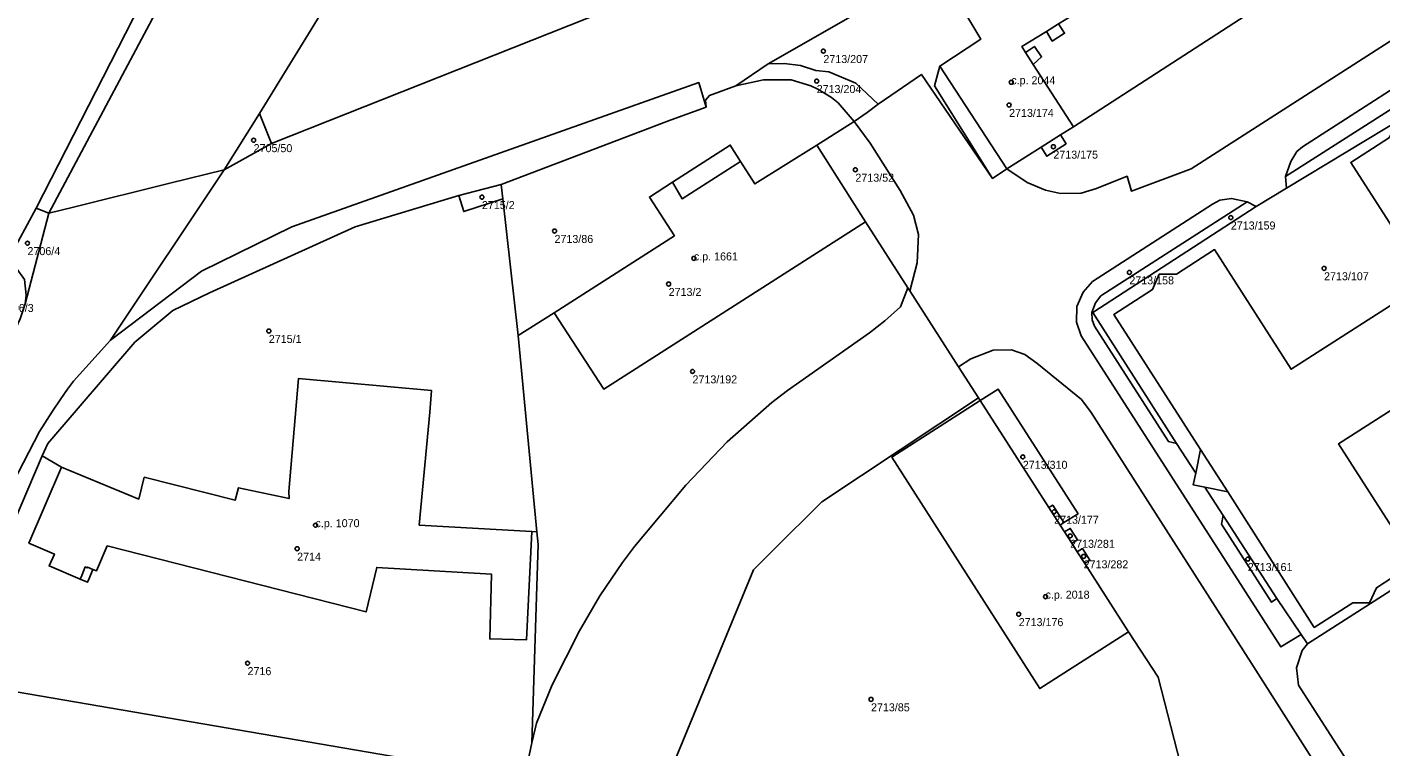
# Model space of a CAD drawing. Extents: x -878211 to -870363, y -1058464 to -1052522.
# Drawn here: x -873720.8 to -873551.6, y -1055092.6 to -1055002.7 of the extents above; entities that cross this region are included whole.
import ezdxf

# ---------------------------------------------------------------- set-up
doc = ezdxf.new("R2010")
doc.units = 0
for name, color, linetype in [('Definiční body', 7, 'Continuous'), ('Polygon budovy', 7, 'Continuous'), ('Polygon parcely', 7, 'Continuous')]:
    doc.layers.add(name, color=color, linetype=linetype)

msp = doc.modelspace()

# ---------------------------------------------------------------- linework, layer by layer
at = {"layer": 'Definiční body'}
for centre in [(-873621.29, -1055005.71994), (-873622.13, -1055009.46994), (-873597.82, -1055009.60994), (-873598.09, -1055012.44994), (-873692.47, -1055016.84994), (-873592.56, -1055017.65994), (-873617.29, -1055020.53994), (-873663.95, -1055023.95994), (-873570.39, -1055026.50994), (-873654.88, -1055028.18994), (-873720.72, -1055029.70994), (-873637.47, -1055031.60994), (-873558.74, -1055032.84994), (-873640.62, -1055034.80994), (-873583.07, -1055033.35994), (-873690.57, -1055040.67994), (-873637.64, -1055045.72994), (-873596.38, -1055056.39994), (-873592.46, -1055063.25994), (-873684.74, -1055064.92994), (-873590.46, -1055066.26994), (-873687.03, -1055067.86994), (-873588.78, -1055068.82994), (-873568.27, -1055069.16994), (-873593.54, -1055073.85994), (-873596.89, -1055076.04994), (-873693.23, -1055082.16994), (-873615.34, -1055086.68994)]:
    msp.add_circle(centre, 0.25, dxfattribs=at)
at = {"layer": 'Polygon budovy'}
for points in [[(-873601.61, -1055004.22), (-873606.73, -1055007.59), (-873598.38, -1055020.43), (-873594.1, -1055017.72), (-873591.67, -1055016.19), (-873590.04, -1055015.16), (-873595.07, -1055007.38), (-873596.03, -1055005.91), (-873596.48, -1055005.13), (-873593.42, -1055003.25), (-873591.91, -1055002.32), (-873589.04, -1055000.57), (-873594.42, -1054992.54), (-873601.35, -1054996.76), (-873604.73, -1054998.99)], [(-873654.93, -1055038.4), (-873648.72, -1055047.94), (-873616.02, -1055027.03), (-873622.12, -1055017.45), (-873629.85, -1055022.31), (-873631.66, -1055019.49), (-873638.94, -1055024.15), (-873640.16, -1055022.08), (-873643.02, -1055023.94), (-873639.91, -1055028.78)], [(-873716.49, -1055057.7), (-873720.54, -1055067.17), (-873717.35, -1055068.54), (-873718.02, -1055070.01), (-873714.13, -1055071.66), (-873713.95, -1055071.2), (-873713.51, -1055070.15), (-873713.27, -1055070.26), (-873713.23, -1055070.16), (-873712.54, -1055070.45), (-873712.11, -1055070.64), (-873710.77, -1055067.52), (-873678.42, -1055075.76), (-873677.09, -1055070.21), (-873662.77, -1055071.03), (-873662.98, -1055079.14), (-873658.36, -1055079.25), (-873657.72, -1055065.7), (-873671.77, -1055064.91), (-873670.46, -1055050.81), (-873670.24, -1055048.11), (-873686.87, -1055046.62), (-873688.06, -1055060.72), (-873688.05, -1055061.61), (-873694.34, -1055060.26), (-873694.79, -1055061.81), (-873706.13, -1055058.94), (-873706.82, -1055061.66)], [(-873601.69, -1055049.36), (-873612.72, -1055056.43), (-873594.26, -1055085.33), (-873583.19, -1055078.26), (-873588.65, -1055069.71), (-873589.57, -1055068.27), (-873590.26, -1055067.19), (-873591.16, -1055065.78), (-873591.71, -1055064.92), (-873591.25, -1055064.6), (-873592.64, -1055062.41), (-873593.13, -1055062.71)]]:
    msp.add_lwpolyline(points, close=True, dxfattribs=at)
msp.add_lwpolyline([(-873550.55, -1055016.5), (-873555.4, -1055019.61), (-873545.82, -1055034.54), (-873562.86, -1055045.45), (-873572.42, -1055030.51), (-873577.18, -1055033.59), (-873579.34, -1055033.58), (-873580.16, -1055035.51), (-873584.99, -1055038.6), (-873574.18, -1055055.49), (-873570.78, -1055060.76), (-873559.96, -1055077.7), (-873555.13, -1055074.63), (-873553.05, -1055074.64), (-873552.19, -1055072.75), (-873547.41, -1055069.62), (-873556.92, -1055054.76), (-873539.84, -1055043.84)], dxfattribs=at)
at = {"layer": 'Polygon parcely'}
for points in [[(-873580.41, -1054846.44), (-873662.85, -1054934.4), (-873668.01, -1054940.97), (-873664.9, -1054943.14), (-873671.41, -1054953.06), (-873674.21, -1054951.1), (-873678.18, -1054956.95), (-873694.23, -1054981.21), (-873718.06, -1055025.97), (-873714.99, -1055025.21), (-873702.93, -1055022.22), (-873696.17, -1055020.55), (-873691.73, -1055013.53), (-873670.13, -1054978.34), (-873665.91, -1054974.75), (-873661.43, -1054973.34), (-873657.17, -1054966.43), (-873648.06, -1054951.65), (-873644.62, -1054946.07), (-873636.83, -1054939.69), (-873623.24, -1054924.01), (-873606.95, -1054908.36), (-873596.27, -1054900.66), (-873527.08, -1054850.95)], [(-873541.92, -1054953.73), (-873570.02, -1054971.85), (-873566.97, -1054976.55), (-873556.23, -1054993.29), (-873590.04, -1055015.16), (-873591.67, -1055016.19), (-873590.98, -1055017.29), (-873593.38, -1055018.86), (-873594.1, -1055017.72), (-873598.38, -1055020.43), (-873595.85, -1055022.14), (-873593.55, -1055023.09), (-873591.69, -1055023.49), (-873589.1, -1055023.46), (-873587.17, -1055022.87), (-873583.36, -1055021.34), (-873582.81, -1055023.2), (-873575.35, -1055020.42), (-873528.09, -1054990.06)], [(-873528.09, -1054990.06), (-873575.35, -1055020.42), (-873582.81, -1055023.2), (-873583.36, -1055021.34), (-873587.17, -1055022.87), (-873589.1, -1055023.46), (-873591.69, -1055023.49), (-873593.55, -1055023.09), (-873595.85, -1055022.14), (-873598.38, -1055020.43), (-873600.18, -1055021.62), (-873609.04, -1055008.62), (-873614.46, -1055012.34), (-873615.84, -1055013.4), (-873617.43, -1055014.53), (-873615.43, -1055017.23), (-873611.68, -1055023.13), (-873610.02, -1055026.2), (-873609.39, -1055028.62), (-873609.57, -1055032.15), (-873610.43, -1055035.54), (-873610.5, -1055035.67), (-873604.41, -1055045.14), (-873602.88, -1055044.17), (-873600.08, -1055043.06), (-873597.8, -1055043.03), (-873596.13, -1055043.63), (-873594.63, -1055044.71), (-873589.05, -1055049.22), (-873587.84, -1055050.85), (-873567.87, -1055082.12), (-873553.27, -1055105.01)], [(-873634.56, -1054995.14), (-873690.25, -1055017.27), (-873696.17, -1055020.55), (-873710.36, -1055041.84), (-873698.98, -1055033.21), (-873687.68, -1055027.67), (-873636.87, -1055009.64), (-873635.94, -1055012.7), (-873636.02, -1055011.86), (-873635.52, -1055011.27), (-873632.22, -1055010.05), (-873628.19, -1055007.31), (-873615.27, -1054999.93)], [(-873550.51, -1055102.64), (-873558.72, -1055089.92), (-873561.94, -1055084.9), (-873562.19, -1055082.74), (-873561.49, -1055080.6), (-873560.81, -1055079.76), (-873561.62, -1055078.57), (-873564.13, -1055080.14), (-873589.07, -1055041.3), (-873589.67, -1055039.58), (-873589.62, -1055037.63), (-873588.84, -1055035.84), (-873587.66, -1055034.51), (-873572.68, -1055024.84), (-873571.76, -1055024.35), (-873570.29, -1055024.12), (-873568.37, -1055024.56), (-873567.23, -1055025.12), (-873563.45, -1055022.84), (-873563.55, -1055021.39), (-873562.91, -1055019.5), (-873562.16, -1055018.26), (-873561.42, -1055017.68), (-873542.17, -1055005.27)], [(-873725.98, -1055072.8), (-873718.87, -1055056.28), (-873718.19, -1055054.72), (-873707.33, -1055042.08), (-873702.55, -1055038.12), (-873697.98, -1055035.9), (-873679.8, -1055027.67), (-873666.85, -1055023.76), (-873661.53, -1055022.36), (-873640.3, -1055014.32), (-873635.94, -1055012.7), (-873636.87, -1055009.64), (-873687.68, -1055027.67), (-873698.98, -1055033.21), (-873710.36, -1055041.84), (-873714.96, -1055046.96), (-873715.71, -1055047.95), (-873716.56, -1055049.15), (-873717.59, -1055050.67), (-873719.22, -1055053.24), (-873724.56, -1055063.46)], [(-873550.55, -1055016.5), (-873555.4, -1055019.61), (-873545.82, -1055034.54), (-873562.86, -1055045.45), (-873572.42, -1055030.51), (-873577.18, -1055033.59), (-873579.34, -1055033.58), (-873580.16, -1055035.51), (-873584.99, -1055038.6), (-873574.18, -1055055.49), (-873574.78, -1055058.42), (-873575.08, -1055059.91), (-873573.63, -1055060.2), (-873570.78, -1055060.76), (-873559.96, -1055077.7), (-873555.13, -1055074.63), (-873553.05, -1055074.64), (-873552.19, -1055072.75), (-873547.41, -1055069.62), (-873556.92, -1055054.76), (-873539.84, -1055043.84)], [(-873746.41, -1055115.11), (-873729.39, -1055074.21), (-873724.56, -1055063.46), (-873719.22, -1055053.24), (-873717.59, -1055050.67), (-873716.56, -1055049.15), (-873715.71, -1055047.95), (-873714.96, -1055046.96), (-873710.36, -1055041.84), (-873696.17, -1055020.55), (-873702.93, -1055022.22), (-873714.99, -1055025.21), (-873718.06, -1055025.97), (-873721.03, -1055037.29), (-873721.65, -1055039.17), (-873724.66, -1055045.55), (-873728.54, -1055053.66), (-873739.58, -1055078.46), (-873744.2, -1055089.3), (-873746.12, -1055091.67), (-873746.84, -1055092.34), (-873747.7, -1055092.94)], [(-873648.18, -1055114.52), (-873630.02, -1055070.5), (-873627.62, -1055068.11), (-873621.48, -1055062), (-873601.92, -1055049.01), (-873604.41, -1055045.14), (-873610.5, -1055035.67), (-873610.76, -1055035.27), (-873611.65, -1055037.65), (-873613.6, -1055039.42), (-873615.55, -1055040.92), (-873625.79, -1055048.12), (-873627.73, -1055049.59), (-873633.32, -1055054.5), (-873638.49, -1055059.95), (-873644.9, -1055067.6), (-873646.38, -1055069.58), (-873649.23, -1055073.76), (-873651.74, -1055078.13), (-873655.19, -1055084.88), (-873657.13, -1055089.64), (-873657.73, -1055092.1), (-873658.32, -1055095.06)], [(-873553.27, -1055105.01), (-873567.87, -1055082.12), (-873587.84, -1055050.85), (-873589.05, -1055049.22), (-873594.63, -1055044.71), (-873596.13, -1055043.63), (-873597.8, -1055043.03), (-873600.08, -1055043.06), (-873602.88, -1055044.17), (-873604.41, -1055045.14), (-873601.92, -1055049.01), (-873601.69, -1055049.36), (-873599.46, -1055047.93), (-873589.48, -1055063.51), (-873591.25, -1055064.6), (-873591.71, -1055064.92), (-873591.16, -1055065.78), (-873590.46, -1055065.33), (-873589.55, -1055066.74), (-873590.26, -1055067.19), (-873589.57, -1055068.27), (-873588.91, -1055067.85), (-873587.99, -1055069.28), (-873588.65, -1055069.71), (-873583.19, -1055078.26), (-873579.46, -1055083.9), (-873575.1, -1055100.96)], [(-873539.84, -1055043.84), (-873556.92, -1055054.76), (-873547.41, -1055069.62), (-873552.19, -1055072.75), (-873553.05, -1055074.64), (-873555.13, -1055074.63), (-873559.96, -1055077.7), (-873570.78, -1055060.76), (-873573.63, -1055060.2), (-873571.34, -1055063.74), (-873564.66, -1055074.08), (-873561.62, -1055078.57), (-873560.81, -1055079.76), (-873515.8, -1055050.92)], [(-873515.8, -1055050.92), (-873560.81, -1055079.76), (-873561.49, -1055080.6), (-873562.19, -1055082.74), (-873561.94, -1055084.9), (-873558.72, -1055089.92), (-873550.51, -1055102.64)], [(-873658.32, -1055095.06), (-873657.73, -1055092.1), (-873656.91, -1055067.36), (-873657.07, -1055065.74), (-873657.72, -1055065.7), (-873658.36, -1055079.25), (-873662.98, -1055079.14), (-873662.77, -1055071.03), (-873677.09, -1055070.21), (-873678.42, -1055075.76), (-873710.77, -1055067.52), (-873712.11, -1055070.64), (-873712.54, -1055070.45), (-873713.02, -1055071.6), (-873713.21, -1055072.05), (-873714.13, -1055071.66), (-873718.02, -1055070.01), (-873717.35, -1055068.54), (-873720.54, -1055067.17), (-873716.49, -1055057.7), (-873718.87, -1055056.28), (-873725.98, -1055072.8), (-873730.67, -1055084.29), (-873659.47, -1055096.49)], [(-873659.47, -1055096.49), (-873730.67, -1055084.29), (-873737.98, -1055101.84)]]:
    msp.add_lwpolyline(points, dxfattribs=at)
for points in [[(-873728.38, -1055046.09), (-873728, -1055042.02), (-873723.02, -1055031.58), (-873719.64, -1055025.35), (-873683.32, -1054954.3), (-873718.65, -1054937.05), (-873728.4, -1054932.28), (-873735.88, -1054928.63), (-873788.55, -1055000.6), (-873798.09, -1055014.12), (-873781.95, -1055021.35), (-873775.81, -1055007.24), (-873746.92, -1055019.84), (-873734.38, -1055025.28), (-873740.57, -1055039.34), (-873741.04, -1055040.47)], [(-873668.01, -1054940.97), (-873670.42, -1054938.69), (-873673.49, -1054943.8), (-873676.57, -1054948.97), (-873679.65, -1054947.12), (-873683.32, -1054954.3), (-873719.64, -1055025.35), (-873718.06, -1055025.97), (-873694.23, -1054981.21), (-873678.18, -1054956.95), (-873674.21, -1054951.1)], [(-873634.56, -1054995.14), (-873645.49, -1054981.09), (-873655.56, -1054971.5), (-873661.43, -1054973.34), (-873665.91, -1054974.75), (-873670.13, -1054978.34), (-873691.73, -1055013.53), (-873690.25, -1055017.27)], [(-873596.48, -1055005.13), (-873596.03, -1055005.91), (-873594.92, -1055005.13), (-873594.03, -1055006.45), (-873595.07, -1055007.38), (-873590.04, -1055015.16), (-873556.23, -1054993.29), (-873566.97, -1054976.55), (-873569.23, -1054978.04), (-873580.1, -1054985.24), (-873594.42, -1054992.54), (-873589.04, -1055000.57), (-873591.91, -1055002.32), (-873591.15, -1055003.48), (-873592.71, -1055004.46), (-873593.42, -1055003.25)], [(-873614.46, -1055012.34), (-873609.04, -1055008.62), (-873600.18, -1055021.62), (-873607.41, -1055010.07), (-873606.73, -1055007.59), (-873601.61, -1055004.22), (-873604.73, -1054998.99), (-873601.35, -1054996.76), (-873604.53, -1054991.73), (-873609.21, -1054995.08), (-873615.27, -1054999.93), (-873628.19, -1055007.31), (-873626.18, -1055007.28), (-873624.16, -1055007.53), (-873622.24, -1055008.15), (-873620.6, -1055008.3), (-873617.25, -1055009.73)], [(-873600.18, -1055021.62), (-873598.38, -1055020.43), (-873594.1, -1055017.72), (-873591.67, -1055016.19), (-873590.04, -1055015.16), (-873595.07, -1055007.38), (-873594.03, -1055006.45), (-873594.92, -1055005.13), (-873596.03, -1055005.91), (-873596.48, -1055005.13), (-873593.42, -1055003.25), (-873592.71, -1055004.46), (-873591.15, -1055003.48), (-873591.91, -1055002.32), (-873589.04, -1055000.57), (-873594.42, -1054992.54), (-873601.35, -1054996.76), (-873604.73, -1054998.99), (-873601.61, -1055004.22), (-873606.73, -1055007.59), (-873607.41, -1055010.07)], [(-873536.8, -1055010.39), (-873536.38, -1055009.19), (-873536.33, -1055007.73), (-873536.88, -1055006.38), (-873538.22, -1055005.11), (-873539.65, -1055004.69), (-873541.09, -1055004.87), (-873542.17, -1055005.27), (-873561.42, -1055017.68), (-873562.16, -1055018.26), (-873562.91, -1055019.5), (-873563.55, -1055021.39), (-873541.17, -1055007.09), (-873540.05, -1055006.66), (-873539.1, -1055006.87), (-873538.48, -1055007.62)], [(-873617.43, -1055014.53), (-873615.84, -1055013.4), (-873614.46, -1055012.34), (-873617.25, -1055009.73), (-873620.6, -1055008.3), (-873622.24, -1055008.15), (-873624.16, -1055007.53), (-873626.18, -1055007.28), (-873628.19, -1055007.31), (-873632.22, -1055010.05), (-873628.76, -1055009.31), (-873625.31, -1055009.3), (-873622.88, -1055010.04), (-873621.98, -1055010.47), (-873620.29, -1055011.52), (-873619.46, -1055012.17)], [(-873539.1, -1055006.87), (-873540.05, -1055006.66), (-873541.17, -1055007.09), (-873563.55, -1055021.39), (-873563.45, -1055022.84), (-873541.09, -1055009.35), (-873539.34, -1055012.4), (-873537.69, -1055011.31), (-873537.11, -1055010.81), (-873536.8, -1055010.39), (-873538.48, -1055007.62)], [(-873654.93, -1055038.4), (-873639.91, -1055028.78), (-873643.02, -1055023.94), (-873640.16, -1055022.08), (-873632.93, -1055017.45), (-873631.66, -1055019.49), (-873629.85, -1055022.31), (-873622.12, -1055017.45), (-873617.43, -1055014.53), (-873619.46, -1055012.17), (-873620.29, -1055011.52), (-873621.98, -1055010.47), (-873622.88, -1055010.04), (-873625.31, -1055009.3), (-873628.76, -1055009.31), (-873632.22, -1055010.05), (-873635.52, -1055011.27), (-873636.02, -1055011.86), (-873635.94, -1055012.7), (-873640.3, -1055014.32), (-873661.53, -1055022.36), (-873661.32, -1055024.18), (-873659.44, -1055041.24)], [(-873587.61, -1055038.37), (-873577.16, -1055054.74), (-873574.78, -1055058.42), (-873574.18, -1055055.49), (-873584.99, -1055038.6), (-873580.16, -1055035.51), (-873579.34, -1055033.58), (-873577.18, -1055033.59), (-873572.42, -1055030.51), (-873562.86, -1055045.45), (-873545.82, -1055034.54), (-873555.4, -1055019.61), (-873550.55, -1055016.5), (-873549.7, -1055014.67), (-873547.73, -1055014.66), (-873542.85, -1055011.55), (-873537.6, -1055019.69), (-873536.87, -1055016.7), (-873539.34, -1055012.4), (-873541.09, -1055009.35), (-873563.45, -1055022.84), (-873567.23, -1055025.12)], [(-873690.25, -1055017.27), (-873691.73, -1055013.53), (-873696.17, -1055020.55)], [(-873622.12, -1055017.45), (-873616.02, -1055027.03), (-873610.76, -1055035.27), (-873610.5, -1055035.67), (-873610.43, -1055035.54), (-873609.57, -1055032.15), (-873609.39, -1055028.62), (-873610.02, -1055026.2), (-873611.68, -1055023.13), (-873615.43, -1055017.23), (-873617.43, -1055014.53)], [(-873639.91, -1055028.78), (-873654.93, -1055038.4), (-873648.72, -1055047.94), (-873616.02, -1055027.03), (-873622.12, -1055017.45), (-873629.85, -1055022.31), (-873631.66, -1055019.49), (-873632.93, -1055017.45), (-873640.16, -1055022.08), (-873643.02, -1055023.94)], [(-873594.1, -1055017.72), (-873593.38, -1055018.86), (-873590.98, -1055017.29), (-873591.67, -1055016.19)], [(-873661.53, -1055022.36), (-873666.85, -1055023.76), (-873666.21, -1055025.76), (-873661.32, -1055024.18)], [(-873718.87, -1055056.28), (-873716.49, -1055057.7), (-873706.82, -1055061.66), (-873706.13, -1055058.94), (-873694.79, -1055061.81), (-873694.34, -1055060.26), (-873688.05, -1055061.61), (-873688.06, -1055060.72), (-873686.87, -1055046.62), (-873670.24, -1055048.11), (-873670.46, -1055050.81), (-873671.77, -1055064.91), (-873657.72, -1055065.7), (-873657.07, -1055065.74), (-873659.44, -1055041.24), (-873661.32, -1055024.18), (-873666.21, -1055025.76), (-873666.85, -1055023.76), (-873679.8, -1055027.67), (-873697.98, -1055035.9), (-873702.55, -1055038.12), (-873707.33, -1055042.08), (-873718.19, -1055054.72)], [(-873568.37, -1055024.56), (-873570.29, -1055024.12), (-873571.76, -1055024.35), (-873572.68, -1055024.84), (-873587.66, -1055034.51), (-873588.84, -1055035.84), (-873589.62, -1055037.63), (-873589.67, -1055039.58), (-873589.07, -1055041.3), (-873564.13, -1055080.14), (-873561.62, -1055078.57), (-873564.66, -1055074.08), (-873565.29, -1055074.55), (-873571.54, -1055064.81), (-873571.34, -1055063.74), (-873573.63, -1055060.2), (-873575.08, -1055059.91), (-873574.78, -1055058.42), (-873577.16, -1055054.74), (-873578.19, -1055054.48), (-873587.44, -1055040.06), (-873587.7, -1055039.3), (-873587.74, -1055038.36), (-873587.28, -1055037.15), (-873586.63, -1055036.27)], [(-873567.23, -1055025.12), (-873568.37, -1055024.56), (-873586.63, -1055036.27), (-873587.28, -1055037.15), (-873587.74, -1055038.36), (-873587.7, -1055039.3), (-873587.44, -1055040.06), (-873578.19, -1055054.48), (-873577.16, -1055054.74), (-873587.61, -1055038.37)], [(-873721.03, -1055037.29), (-873718.06, -1055025.97), (-873719.64, -1055025.35), (-873723.02, -1055031.58), (-873721.1, -1055034.24), (-873720.89, -1055036.21)], [(-873659.44, -1055041.24), (-873657.07, -1055065.74), (-873656.91, -1055067.36), (-873657.73, -1055092.1), (-873657.13, -1055089.64), (-873655.19, -1055084.88), (-873651.74, -1055078.13), (-873649.23, -1055073.76), (-873646.38, -1055069.58), (-873644.9, -1055067.6), (-873638.49, -1055059.95), (-873633.32, -1055054.5), (-873627.73, -1055049.59), (-873625.79, -1055048.12), (-873615.55, -1055040.92), (-873613.6, -1055039.42), (-873611.65, -1055037.65), (-873610.76, -1055035.27), (-873616.02, -1055027.03), (-873648.72, -1055047.94), (-873654.93, -1055038.4)], [(-873662.77, -1055071.03), (-873662.98, -1055079.14), (-873658.36, -1055079.25), (-873657.72, -1055065.7), (-873671.77, -1055064.91), (-873670.46, -1055050.81), (-873670.24, -1055048.11), (-873686.87, -1055046.62), (-873688.06, -1055060.72), (-873688.05, -1055061.61), (-873694.34, -1055060.26), (-873694.79, -1055061.81), (-873706.13, -1055058.94), (-873706.82, -1055061.66), (-873716.49, -1055057.7), (-873720.54, -1055067.17), (-873717.35, -1055068.54), (-873718.02, -1055070.01), (-873714.13, -1055071.66), (-873713.21, -1055072.05), (-873713.02, -1055071.6), (-873712.54, -1055070.45), (-873712.11, -1055070.64), (-873710.77, -1055067.52), (-873678.42, -1055075.76), (-873677.09, -1055070.21)], [(-873591.25, -1055064.6), (-873589.48, -1055063.51), (-873599.46, -1055047.93), (-873601.69, -1055049.36), (-873593.13, -1055062.71), (-873592.64, -1055062.41)], [(-873639.4, -1055117.56), (-873639.41, -1055102.69), (-873575.22, -1055102.87), (-873575.1, -1055100.96), (-873579.46, -1055083.9), (-873583.19, -1055078.26), (-873594.26, -1055085.33), (-873612.72, -1055056.43), (-873601.69, -1055049.36), (-873601.92, -1055049.01), (-873621.48, -1055062), (-873627.62, -1055068.11), (-873630.02, -1055070.5), (-873648.18, -1055114.52), (-873646.57, -1055116.36), (-873644.66, -1055117.62), (-873640.56, -1055117.57)], [(-873593.13, -1055062.71), (-873601.69, -1055049.36), (-873612.72, -1055056.43), (-873594.26, -1055085.33), (-873583.19, -1055078.26), (-873588.65, -1055069.71), (-873589.57, -1055068.27), (-873590.26, -1055067.19), (-873591.16, -1055065.78), (-873591.71, -1055064.92)], [(-873591.25, -1055064.6), (-873592.64, -1055062.41), (-873593.13, -1055062.71), (-873591.71, -1055064.92)], [(-873571.34, -1055063.74), (-873571.54, -1055064.81), (-873565.29, -1055074.55), (-873564.66, -1055074.08)], [(-873590.26, -1055067.19), (-873589.55, -1055066.74), (-873590.46, -1055065.33), (-873591.16, -1055065.78)], [(-873588.65, -1055069.71), (-873587.99, -1055069.28), (-873588.91, -1055067.85), (-873589.57, -1055068.27)]]:
    msp.add_lwpolyline(points, close=True, dxfattribs=at)

# ---------------------------------------------------------------- texts
at = {"layer": 'Definiční body'}
for s, p in [('2713/207', (-873621.29, -1055007.209)), ('c.p. 2044', (-873597.82, -1055009.86)), ('2713/204', (-873622.13, -1055010.959)), ('2713/174', (-873598.09, -1055013.939)), ('2705/50', (-873692.47, -1055018.339)), ('2713/175', (-873592.56, -1055019.149)), ('2713/52', (-873617.29, -1055022.029)), ('2715/2', (-873663.95, -1055025.449)), ('2713/159', (-873570.39, -1055027.999)), ('2713/86', (-873654.88, -1055029.679)), ('2706/4', (-873720.72, -1055031.199)), ('c.p. 1661', (-873637.47, -1055031.86)), ('2713/158', (-873583.07, -1055034.849)), ('2713/107', (-873558.74, -1055034.339)), ('2713/2', (-873640.62, -1055036.299)), ('2706/3', (-873724.04, -1055038.299)), ('2715/1', (-873690.57, -1055042.169)), ('2713/192', (-873637.64, -1055047.219)), ('2713/310', (-873596.38, -1055057.889)), ('c.p. 1070', (-873684.74, -1055065.179)), ('2713/177', (-873592.46, -1055064.749)), ('2713/281', (-873590.46, -1055067.759)), ('2714', (-873687.03, -1055069.359)), ('2713/282', (-873588.78, -1055070.319)), ('2713/161', (-873568.27, -1055070.659)), ('c.p. 2018', (-873593.54, -1055074.11)), ('2713/176', (-873596.89, -1055077.539)), ('2716', (-873693.23, -1055083.659)), ('2713/85', (-873615.34, -1055088.179))]:
    msp.add_text(s, height=0.999996, dxfattribs=at).set_placement(p)

doc.saveas('drawing.dxf')
